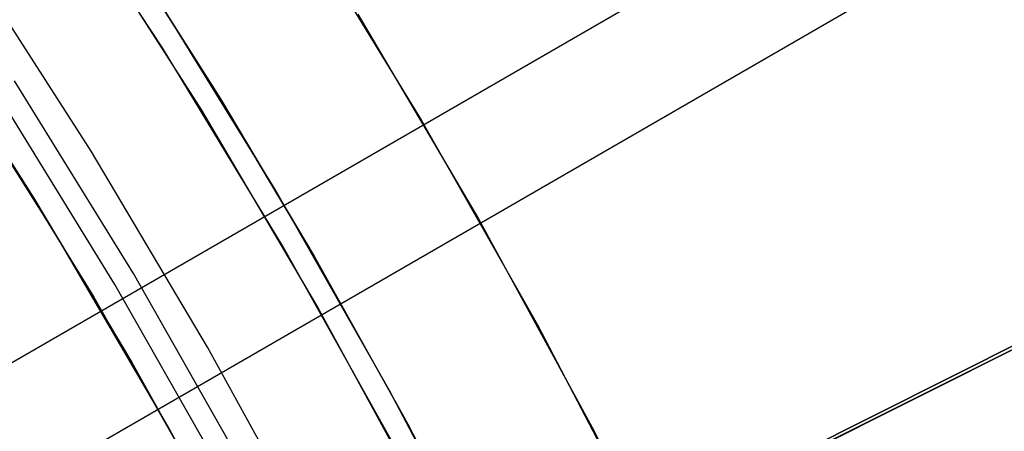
# Model space of a CAD drawing. Header units: millimetres. Extents: x 7986 to 9191, y -11326 to -10283.
# Tile 265 of 312: x 8648.68 to 8659.42, y -10631.1 to -10626.61. Entities that reach past the tile are written whole.
import ezdxf

# ---------------------------------------------------------------- set-up
doc = ezdxf.new("R2010")
doc.units = ezdxf.units.MM
doc.layers.add('color', color=7, linetype='Continuous')
doc.layers.add('luz', color=7, linetype='Continuous')

msp = doc.modelspace()

# ---------------------------------------------------------------- linework, layer by layer
at = {"color": 7, "true_color": 0xffffff}
for p, q in [((9159.718, -10335.254, 40.649), (8648.072, -10630.653, 40.649)), ((9160.337, -10336.326, 35.29), (8648.691, -10631.725, 35.29)), ((8650.826, -10627.401, 41.33), (8649.695, -10625.623, 40.844)), ((8649.789, -10625.766, 33.161), (8650.87, -10627.473, 33.627)), ((8649.46, -10628.044, 18.434), (8648.115, -10625.953, 18.434)), ((8649.46, -10628.044, 18.434), (8648.115, -10625.953, 18.434)), ((8651.467, -10628.463, 19.934), (8650.141, -10626.31, 19.934)), ((8651.467, -10628.463, 61.309), (8650.141, -10626.31, 61.309)), ((8647.705, -10626.783, 40.846), (8648.836, -10628.556, 41.331)), ((8648.86, -10628.595, 33.62), (8647.757, -10626.862, 33.146)), ((8649.075, -10628.952, 60.059), (8647.781, -10626.904, 60.059)), ((8649.075, -10628.952, 60.059), (8647.781, -10626.904, 60.059)), ((8649.921, -10629.379, 60.565), (8648.627, -10627.28, 60.565)), ((8649.921, -10629.379, 60.565), (8648.627, -10627.28, 60.565)), ((8649.72, -10629.498, 60.99), (8648.43, -10627.405, 60.99)), ((8649.72, -10629.498, 60.99), (8648.43, -10627.405, 60.99)), ((8651.893, -10629.19, 41.811), (8650.826, -10627.401, 41.33)), ((8650.87, -10627.473, 33.627), (8651.893, -10629.19, 34.089)), ((8648.204, -10627.551, 61.309), (8649.489, -10629.635, 61.309)), ((8648.204, -10627.551, 18.434), (8649.489, -10629.635, 18.434)), ((8650.731, -10630.179, 18.434), (8649.46, -10628.044, 18.434)), ((8650.731, -10630.179, 18.434), (8649.46, -10628.044, 18.434)), ((8652.719, -10630.659, 19.934), (8651.467, -10628.463, 19.934)), ((8652.719, -10630.659, 61.309), (8651.467, -10628.463, 61.309)), ((8648.836, -10628.556, 41.331), (8649.901, -10630.34, 41.811)), ((8649.901, -10630.34, 34.089), (8648.86, -10628.595, 33.62)), ((8650.298, -10631.043, 60.059), (8649.075, -10628.952, 60.059)), ((8650.298, -10631.043, 60.059), (8649.075, -10628.952, 60.059)), ((8652.874, -10630.944, 42.275), (8651.893, -10629.19, 41.811)), ((8651.893, -10629.19, 34.089), (8652.915, -10631.02, 34.572)), ((8651.142, -10631.522, 60.565), (8649.921, -10629.379, 60.565)), ((8651.142, -10631.522, 60.565), (8649.921, -10629.379, 60.565)), ((8650.937, -10631.634, 60.99), (8649.72, -10629.498, 60.99)), ((8650.937, -10631.634, 60.99), (8649.72, -10629.498, 60.99)), ((8649.489, -10629.635, 61.309), (8650.701, -10631.763, 61.309)), ((8649.489, -10629.635, 18.434), (8650.701, -10631.763, 18.434)), ((8651.928, -10632.358, 18.434), (8650.731, -10630.179, 18.434)), ((8651.928, -10632.358, 18.434), (8650.731, -10630.179, 18.434)), ((8649.901, -10630.34, 41.811), (8650.897, -10632.125, 42.283)), ((8650.942, -10632.208, 34.582), (8649.901, -10630.34, 34.089)), ((8653.894, -10632.898, 19.934), (8652.719, -10630.659, 19.934)), ((8653.894, -10632.898, 61.309), (8652.719, -10630.659, 61.309)), ((8653.816, -10632.745, 42.743), (8652.874, -10630.944, 42.275)), ((8651.449, -10633.174, 60.059), (8650.298, -10631.043, 60.059)), ((8651.449, -10633.174, 60.059), (8650.298, -10631.043, 60.059)), ((8652.915, -10631.02, 34.572), (8653.894, -10632.899, 35.061))]:
    msp.add_line(p, q, dxfattribs=at)
at = {"layer": 'color', "color": 254, "true_color": 0xcad1ee}
for p, q in [((8655.514, -10632.208, -3.495), (8724.703, -10597.532, -36.481)), ((8655.514, -10632.208, -3.495), (8724.703, -10597.532, -36.481)), ((8721.671, -10599.052, -37.21), (8643.079, -10638.439, 0.259)), ((8721.671, -10599.052, -37.21), (8643.079, -10638.439, 0.259)), ((8650.24, -10626.92, -2.642), (8648.852, -10624.797, -2.642)), ((8650.24, -10626.92, -2.642), (8648.852, -10624.797, -2.642)), ((8649.307, -10625.476, 17.559), (8650.663, -10627.6, 17.559)), ((8649.307, -10625.476, 17.559), (8650.663, -10627.6, 17.559)), ((8649.307, -10625.476, 7.459), (8650.663, -10627.6, 7.459)), ((8651.726, -10625.527, -3.495), (8653.064, -10627.71, -3.495)), ((8651.726, -10625.527, -3.495), (8653.064, -10627.71, -3.495)), ((8652.368, -10626.553, 17.559), (8653.685, -10628.782, 17.559)), ((8652.368, -10626.553, 17.559), (8653.685, -10628.782, 17.559)), ((8652.368, -10626.553, 7.032), (8653.685, -10628.782, 7.032)), ((8651.554, -10629.089, -2.642), (8650.24, -10626.92, -2.642)), ((8651.554, -10629.089, -2.642), (8650.24, -10626.92, -2.642)), ((8650.663, -10627.6, 17.559), (8651.945, -10629.77, 17.559)), ((8650.663, -10627.6, 17.559), (8651.945, -10629.77, 17.559)), ((8650.663, -10627.6, 7.459), (8651.945, -10629.77, 7.459)), ((8653.064, -10627.71, -3.495), (8654.327, -10629.938, -3.495)), ((8653.064, -10627.71, -3.495), (8654.327, -10629.938, -3.495)), ((8653.685, -10628.782, 17.559), (8654.924, -10631.055, 17.559)), ((8653.685, -10628.782, 17.559), (8654.924, -10631.055, 17.559)), ((8653.685, -10628.782, 7.032), (8654.924, -10631.055, 7.032)), ((8652.792, -10631.304, -2.642), (8651.554, -10629.089, -2.642)), ((8652.792, -10631.304, -2.642), (8651.554, -10629.089, -2.642)), ((8651.945, -10629.77, 17.559), (8653.151, -10631.982, 17.559)), ((8651.945, -10629.77, 17.559), (8653.151, -10631.982, 17.559)), ((8651.945, -10629.77, 7.459), (8653.151, -10631.982, 7.459)), ((8654.327, -10629.938, -3.495), (8655.514, -10632.208, -3.495)), ((8654.327, -10629.938, -3.495), (8655.514, -10632.208, -3.495)), ((8654.924, -10631.055, 17.559), (8656.084, -10633.37, 17.559)), ((8654.924, -10631.055, 17.559), (8656.084, -10633.37, 17.559)), ((8654.924, -10631.055, 7.032), (8656.084, -10633.37, 7.032))]:
    msp.add_line(p, q, dxfattribs=at)
at = {"layer": 'color'}
for p, q in [((8649.307, -10625.476, 17.559), (8650.663, -10627.6, 17.559)), ((8650.663, -10627.6, 17.559), (8651.945, -10629.77, 17.559)), ((8651.945, -10629.77, 17.559), (8653.151, -10631.982, 17.559))]:
    msp.add_line(p, q, dxfattribs=at)
at = {"layer": 'luz', "color": 254, "true_color": 0xcad1ee}
for p, q in [((8454.571, -10732.99, -56.991), (8722.355, -10598.633, -56.991)), ((8722.355, -10598.633, -58.491), (8454.571, -10732.99, -58.491))]:
    msp.add_line(p, q, dxfattribs=at)

doc.saveas('drawing.dxf')
